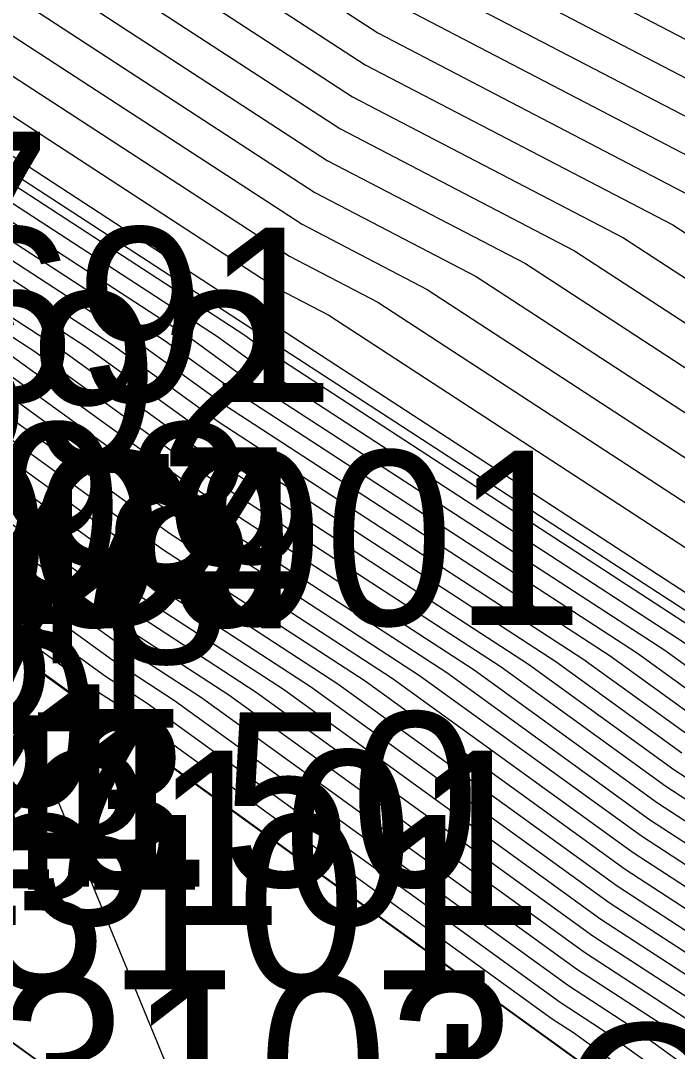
# Model space of a CAD drawing. Extents: x 2188792 to 2191981, y 386090 to 389710.
# Drawn here: x 2190328.2 to 2190337.62, y 387889.8 to 387904.58 of the extents above; entities that cross this region are included whole.
import ezdxf

# ---------------------------------------------------------------- set-up
doc = ezdxf.new("R2010")
doc.units = 0
for name, color, linetype in [('DTM Contours Major', 7, 'Continuous'), ('DTM Contours Minor', 7, 'Continuous'), ('Exist Roads EOT Cogo Elevation', 7, 'Continuous'), ('Exist Roads EOT Cogo Number', 7, 'Continuous'), ('Exist Structure Major Bridge Seam Cogo Comment', 7, 'Continuous'), ('Exist Structure Major Bridge Seam Cogo Elevation', 7, 'Continuous'), ('Exist Structure Major Bridge Seam Cogo Number', 7, 'Continuous'), ('Exist Structure Major Bridge WW Cogo Elevation', 7, 'Continuous'), ('Exist Structure Major Bridge WW Cogo Number', 7, 'Continuous'), ('Exist Structure Major Deck Tunnel Box Culvert Cogo Comment', 7, 'Continuous'), ('Exist Structure Major Deck Tunnel Box Culvert Cogo Elevation', 7, 'Continuous'), ('Exist Structure Major Deck Tunnel Box Culvert Cogo Number', 7, 'Continuous'), ('PH Exist DTM Breakline', 7, 'Continuous')]:
    doc.layers.add(name, color=color, linetype=linetype)

msp = doc.modelspace()

# ---------------------------------------------------------------- linework, layer by layer
at = {"layer": 'DTM Contours Major'}
for points in [[(2190291.696, 387902.783), (2190297.058, 387904.809), (2190298.027, 387911.316), (2190300.607, 387909.885), (2190303.76, 387908.036), (2190305.181, 387907.778), (2190307.935, 387909.467), (2190307.977, 387909.483), (2190308.03, 387909.494), (2190311.977, 387911.938), (2190312.33, 387912.104), (2190316.691, 387913.993), (2190317.212, 387914.16), (2190317.712, 387913.985), (2190318.455, 387913.795), (2190324.096, 387910.826), (2190326.049, 387909.554), (2190331.855, 387906.514), (2190333.682, 387905.323), (2190339.664, 387902.208)], [(2190290.916, 387895.537), (2190296.476, 387899.625), (2190296.791, 387899.999), (2190300.723, 387902.892), (2190301.429, 387903.805), (2190304.711, 387905.78), (2190305.177, 387906.274), (2190308.547, 387908.341), (2190308.879, 387908.462), (2190309.286, 387908.553), (2190312.167, 387910.336), (2190313.337, 387910.887), (2190316.213, 387912.132), (2190316.557, 387912.243), (2190317.819, 387911.801), (2190318.239, 387911.693), (2190321.418, 387910.02), (2190325.498, 387907.362), (2190328.767, 387905.65), (2190332.779, 387903.036), (2190336.142, 387901.284), (2190340.082, 387898.716)], [(2190295.661, 387895.289), (2190298.489, 387898.657), (2190301.329, 387900.747), (2190303.185, 387903.146), (2190305.582, 387904.589), (2190306.549, 387905.614), (2190309.159, 387907.215), (2190309.78, 387907.442), (2190310.543, 387907.611), (2190312.357, 387908.734), (2190314.344, 387909.67), (2190315.735, 387910.272), (2190315.902, 387910.326), (2190317.927, 387909.616), (2190318.022, 387909.591), (2190318.74, 387909.213), (2190324.948, 387905.169), (2190325.679, 387904.787), (2190331.876, 387900.748), (2190332.62, 387900.36), (2190338.807, 387896.327)], [(2190294.657, 387890.254), (2190296.123, 387892.07), (2190296.403, 387892.461), (2190298.446, 387895.241), (2190300.187, 387897.315), (2190301.936, 387898.601), (2190304.941, 387902.488), (2190306.454, 387903.398), (2190307.922, 387904.954), (2190309.772, 387906.089), (2190310.682, 387906.421), (2190311.799, 387906.669), (2190312.547, 387907.132), (2190315.072, 387908.321), (2190315.293, 387908.458), (2190315.302, 387908.461), (2190317.7, 387908.248), (2190323.501, 387904.473), (2190324.478, 387903.765), (2190330.273, 387899.993), (2190331.255, 387899.283), (2190337.045, 387895.514), (2190338.031, 387894.799)], [(2190309.294, 387904.295), (2190310.384, 387904.963), (2190311.583, 387905.401), (2190312.434, 387905.59), (2190312.827, 387905.726), (2190312.944, 387905.822), (2190315.372, 387907.332), (2190315.534, 387907.377), (2190317.334, 387907.217), (2190321.691, 387904.381), (2190324.04, 387902.681), (2190328.392, 387899.848), (2190330.745, 387898.144), (2190335.092, 387895.315), (2190337.45, 387893.607), (2190341.792, 387890.781)], [(2190309.272, 387902.156), (2190310.667, 387903.635), (2190310.996, 387903.837), (2190311.614, 387904.063), (2190312.485, 387904.489), (2190313.319, 387904.778), (2190313.828, 387905.195), (2190315.451, 387906.205), (2190315.765, 387906.292), (2190316.969, 387906.185), (2190319.881, 387904.29), (2190323.603, 387901.596), (2190326.511, 387899.703), (2190330.236, 387897.005), (2190333.14, 387895.115), (2190336.869, 387892.415), (2190339.769, 387890.527)], [(2190291.704, 387875.198), (2190299.132, 387885.165), (2190301.738, 387889.014), (2190304.732, 387893.286), (2190306.066, 387895.541), (2190306.817, 387896.962), (2190309.719, 387900.675), (2190310.203, 387900.87), (2190311.527, 387902.331), (2190311.724, 387902.534), (2190312.348, 387903.175), (2190313.388, 387903.684), (2190313.81, 387903.83), (2190314.712, 387904.569), (2190315.53, 387905.078), (2190315.996, 387905.208), (2190316.603, 387905.154), (2190318.072, 387904.199), (2190323.165, 387900.511), (2190324.63, 387899.557), (2190329.727, 387895.867), (2190331.188, 387894.916), (2190336.288, 387891.223), (2190337.745, 387890.274)], [(2190322.749, 387899.412), (2190329.218, 387894.728), (2190329.235, 387894.717), (2190335.707, 387890.031), (2190335.722, 387890.021), (2190342.196, 387885.333)], [(2190325.028, 387892.13), (2190331.04, 387887.8), (2190328.396, 387894.228), (2190323.216, 387897.824)]]:
    msp.add_lwpolyline(points, dxfattribs=at)
at = {"layer": 'DTM Contours Minor'}
for points in [[(2190295.618, 387918.689), (2190300.874, 387915.774), (2190302.958, 387914.551), (2190306.265, 387913.95), (2190308.03, 387913.549), (2190311.442, 387912.295), (2190311.901, 387912.579), (2190311.927, 387912.591), (2190316.882, 387914.737), (2190317.475, 387914.927), (2190317.668, 387914.859), (2190318.542, 387914.636), (2190325.167, 387911.149), (2190326.269, 387910.431), (2190333.09, 387906.859), (2190334.043, 387906.238), (2190341.073, 387902.578)], [(2190295.351, 387905.12), (2190296.823, 387915.003), (2190300.74, 387912.83), (2190303.359, 387911.294), (2190307.513, 387910.538), (2190307.884, 387910.454), (2190308.6, 387910.191), (2190311.939, 387912.259), (2190312.128, 387912.348), (2190316.787, 387914.365), (2190317.344, 387914.544), (2190317.69, 387914.422), (2190318.499, 387914.215), (2190324.632, 387910.987), (2190326.159, 387909.992), (2190332.473, 387906.687), (2190333.863, 387905.781), (2190340.368, 387902.393)], [(2190292.733, 387902.219), (2190298.766, 387904.498), (2190299.232, 387907.63), (2190300.474, 387906.941), (2190302.442, 387905.787), (2190304.014, 387906.733), (2190304.079, 387906.801), (2190308.057, 387909.242), (2190308.158, 387909.279), (2190308.281, 387909.306), (2190312.015, 387911.618), (2190312.531, 387911.861), (2190316.596, 387913.621), (2190317.081, 387913.777), (2190317.733, 387913.548), (2190318.412, 387913.375), (2190323.561, 387910.665), (2190325.939, 387909.115), (2190331.237, 387906.341), (2190333.501, 387904.866), (2190338.96, 387902.024)], [(2190293.77, 387901.654), (2190300.261, 387904.107), (2190300.359, 387904.179), (2190300.375, 387904.2), (2190304.188, 387906.494), (2190304.353, 387906.669), (2190308.18, 387909.017), (2190308.338, 387909.075), (2190308.532, 387909.118), (2190312.053, 387911.297), (2190312.733, 387911.617), (2190316.5, 387913.249), (2190316.95, 387913.393), (2190317.755, 387913.111), (2190318.369, 387912.954), (2190323.025, 387910.504), (2190325.829, 387908.677), (2190330.62, 387906.168), (2190333.321, 387904.408), (2190338.255, 387901.839)], [(2190294.807, 387901.09), (2190299.037, 387902.689), (2190300.48, 387903.75), (2190300.726, 387904.069), (2190304.362, 387906.256), (2190304.628, 387906.538), (2190308.302, 387908.792), (2190308.518, 387908.87), (2190308.783, 387908.929), (2190312.091, 387910.977), (2190312.934, 387911.374), (2190316.404, 387912.877), (2190316.819, 387913.01), (2190317.776, 387912.675), (2190318.325, 387912.534), (2190322.489, 387910.342), (2190325.719, 387908.238), (2190330.002, 387905.996), (2190333.14, 387903.951), (2190337.551, 387901.654), (2190340.592, 387899.671)], [(2190290.468, 387896.84), (2190295.844, 387900.526), (2190297.813, 387901.27), (2190300.601, 387903.321), (2190301.078, 387903.937), (2190304.537, 387906.018), (2190304.902, 387906.406), (2190308.425, 387908.566), (2190308.699, 387908.666), (2190309.035, 387908.741), (2190312.129, 387910.657), (2190313.136, 387911.131), (2190316.309, 387912.505), (2190316.688, 387912.626), (2190317.798, 387912.238), (2190318.282, 387912.114), (2190321.954, 387910.181), (2190325.608, 387907.8), (2190329.385, 387905.823), (2190332.959, 387903.493), (2190336.846, 387901.469), (2190340.337, 387899.194)], [(2190294.371, 387896.444), (2190297.13, 387899.731), (2190300.844, 387902.463), (2190301.78, 387903.673), (2190304.885, 387905.542), (2190305.451, 387906.142), (2190308.67, 387908.116), (2190309.059, 387908.258), (2190309.537, 387908.364), (2190312.205, 387910.016), (2190313.539, 387910.644), (2190316.118, 387911.76), (2190316.426, 387911.86), (2190317.841, 387911.364), (2190318.195, 387911.273), (2190320.883, 387909.858), (2190325.388, 387906.923), (2190328.149, 387905.477), (2190332.598, 387902.578), (2190335.438, 387901.1), (2190339.827, 387898.238)], [(2190293.989, 387895.318), (2190297.47, 387899.463), (2190300.965, 387902.034), (2190302.131, 387903.542), (2190305.06, 387905.304), (2190305.726, 387906.01), (2190308.792, 387907.891), (2190309.239, 387908.054), (2190309.789, 387908.176), (2190312.243, 387909.695), (2190313.74, 387910.4), (2190316.022, 387911.388), (2190316.295, 387911.476), (2190317.863, 387910.927), (2190318.152, 387910.853), (2190320.347, 387909.697), (2190325.278, 387906.485), (2190327.532, 387905.305), (2190332.418, 387902.121), (2190334.733, 387900.915), (2190339.572, 387897.76)], [(2190294.547, 387895.308), (2190297.81, 387899.194), (2190301.087, 387901.605), (2190302.482, 387903.41), (2190305.234, 387905.065), (2190306, 387905.878), (2190308.914, 387907.666), (2190309.42, 387907.85), (2190310.04, 387907.988), (2190312.281, 387909.375), (2190313.941, 387910.157), (2190315.926, 387911.016), (2190316.164, 387911.093), (2190317.884, 387910.49), (2190318.109, 387910.432), (2190319.811, 387909.536), (2190325.168, 387906.046), (2190326.914, 387905.132), (2190332.237, 387901.663), (2190334.029, 387900.73), (2190339.317, 387897.283)], [(2190295.104, 387895.298), (2190298.149, 387898.926), (2190301.208, 387901.176), (2190302.834, 387903.278), (2190305.408, 387904.827), (2190306.275, 387905.746), (2190309.037, 387907.44), (2190309.6, 387907.646), (2190310.291, 387907.799), (2190312.319, 387909.055), (2190314.143, 387909.913), (2190315.831, 387910.644), (2190316.033, 387910.709), (2190317.906, 387910.053), (2190318.065, 387910.012), (2190319.276, 387909.375), (2190325.058, 387905.608), (2190326.296, 387904.959), (2190332.056, 387901.205), (2190333.325, 387900.545), (2190339.062, 387896.805)], [(2190295.12, 387893.785), (2190296.218, 387895.279), (2190298.829, 387898.389), (2190301.451, 387900.318), (2190303.536, 387903.015), (2190305.757, 387904.351), (2190306.824, 387905.482), (2190309.282, 387906.99), (2190309.961, 387907.238), (2190310.794, 387907.423), (2190312.395, 387908.414), (2190314.546, 387909.426), (2190315.64, 387909.9), (2190315.77, 387909.942), (2190317.949, 387909.179), (2190317.979, 387909.171), (2190318.205, 387909.052), (2190324.837, 387904.731), (2190325.061, 387904.614), (2190331.695, 387900.29), (2190331.916, 387900.175), (2190338.552, 387895.85)], [(2190295.441, 387893.454), (2190296.775, 387895.27), (2190299.168, 387898.12), (2190301.572, 387899.889), (2190303.887, 387902.883), (2190305.931, 387904.113), (2190307.098, 387905.35), (2190309.404, 387906.765), (2190310.141, 387907.034), (2190311.045, 387907.234), (2190312.433, 387908.093), (2190314.747, 387909.183), (2190315.544, 387909.528), (2190315.639, 387909.559), (2190317.511, 387908.903), (2190317.919, 387908.867), (2190324.586, 387904.528), (2190324.74, 387904.416), (2190331.402, 387900.081), (2190331.56, 387899.966), (2190338.216, 387895.633)], [(2190295.762, 387893.123), (2190297.332, 387895.26), (2190299.508, 387897.852), (2190301.693, 387899.459), (2190304.238, 387902.751), (2190306.105, 387903.874), (2190307.373, 387905.218), (2190309.527, 387906.54), (2190310.321, 387906.83), (2190311.297, 387907.046), (2190312.471, 387907.773), (2190314.949, 387908.94), (2190315.449, 387909.156), (2190315.508, 387909.175), (2190316.682, 387908.764), (2190317.846, 387908.66), (2190324.224, 387904.509), (2190324.653, 387904.199), (2190331.025, 387900.052), (2190331.458, 387899.738), (2190337.826, 387895.594)], [(2190295.773, 387892.361), (2190296.082, 387892.792), (2190297.889, 387895.251), (2190299.848, 387897.583), (2190301.815, 387899.03), (2190304.589, 387902.619), (2190306.28, 387903.636), (2190307.647, 387905.086), (2190309.649, 387906.314), (2190310.501, 387906.625), (2190311.548, 387906.858), (2190312.509, 387907.453), (2190315.15, 387908.696), (2190315.353, 387908.784), (2190315.377, 387908.792), (2190315.854, 387908.625), (2190317.773, 387908.454), (2190323.863, 387904.491), (2190324.565, 387903.982), (2190330.649, 387900.023), (2190331.356, 387899.51), (2190337.435, 387895.554), (2190338.147, 387895.038)], [(2190295.157, 387890.149), (2190296.472, 387891.779), (2190296.724, 387892.13), (2190299.003, 387895.232), (2190300.527, 387897.047), (2190302.057, 387898.172), (2190305.292, 387902.356), (2190306.628, 387903.16), (2190308.196, 387904.822), (2190309.894, 387905.864), (2190310.862, 387906.217), (2190312.05, 387906.481), (2190312.585, 387906.812), (2190314.39, 387907.662), (2190315.309, 387908.233), (2190315.349, 387908.244), (2190317.627, 387908.042), (2190323.139, 387904.454), (2190324.39, 387903.548), (2190329.897, 387899.964), (2190331.153, 387899.055), (2190336.654, 387895.474), (2190337.915, 387894.561)], [(2190295.657, 387890.044), (2190296.822, 387891.488), (2190297.045, 387891.799), (2190299.56, 387895.222), (2190300.866, 387896.778), (2190302.179, 387897.743), (2190305.643, 387902.224), (2190306.802, 387902.922), (2190308.471, 387904.691), (2190310.016, 387905.639), (2190311.042, 387906.013), (2190312.302, 387906.293), (2190312.623, 387906.492), (2190313.708, 387907.002), (2190315.324, 387908.008), (2190315.395, 387908.027), (2190317.554, 387907.835), (2190322.777, 387904.436), (2190324.303, 387903.331), (2190329.521, 387899.935), (2190331.051, 387898.827), (2190336.264, 387895.434), (2190337.799, 387894.323)], [(2190292.78, 387885.583), (2190296.156, 387889.939), (2190297.171, 387891.197), (2190297.366, 387891.468), (2190300.117, 387895.212), (2190301.206, 387896.51), (2190302.3, 387897.314), (2190305.994, 387902.092), (2190306.977, 387902.684), (2190308.745, 387904.559), (2190310.139, 387905.414), (2190311.223, 387905.809), (2190312.553, 387906.104), (2190312.661, 387906.171), (2190313.026, 387906.343), (2190315.34, 387907.782), (2190315.441, 387907.81), (2190317.481, 387907.629), (2190322.415, 387904.418), (2190324.215, 387903.114), (2190329.144, 387899.906), (2190330.949, 387898.6), (2190335.873, 387895.394), (2190337.683, 387894.084)], [(2190309.02, 387904.427), (2190310.261, 387905.188), (2190311.403, 387905.605), (2190312.599, 387905.87), (2190312.729, 387905.915), (2190312.768, 387905.947), (2190315.356, 387907.557), (2190315.487, 387907.594), (2190317.408, 387907.423), (2190322.053, 387904.4), (2190324.128, 387902.898), (2190328.768, 387899.877), (2190330.847, 387898.372), (2190335.483, 387895.354), (2190337.566, 387893.846), (2190342.197, 387890.831)], [(2190309.569, 387904.163), (2190310.506, 387904.738), (2190311.764, 387905.197), (2190312.269, 387905.309), (2190312.925, 387905.536), (2190313.121, 387905.696), (2190315.388, 387907.106), (2190315.58, 387907.16), (2190317.261, 387907.01), (2190321.329, 387904.363), (2190323.953, 387902.464), (2190328.016, 387899.819), (2190330.644, 387897.916), (2190334.702, 387895.275), (2190337.334, 387893.369), (2190341.388, 387890.73)], [(2190309.843, 387904.031), (2190310.629, 387904.513), (2190311.944, 387904.993), (2190312.103, 387905.028), (2190313.024, 387905.346), (2190313.298, 387905.571), (2190315.403, 387906.881), (2190315.626, 387906.943), (2190317.188, 387906.804), (2190320.967, 387904.345), (2190323.865, 387902.247), (2190327.64, 387899.79), (2190330.542, 387897.689), (2190334.311, 387895.235), (2190337.218, 387893.13), (2190340.983, 387890.679)], [(2190307.848, 387901.493), (2190310.118, 387903.899), (2190310.751, 387904.288), (2190311.939, 387904.721), (2190312.124, 387904.812), (2190313.122, 387905.157), (2190313.475, 387905.446), (2190315.419, 387906.655), (2190315.673, 387906.726), (2190317.115, 387906.598), (2190320.605, 387904.326), (2190323.778, 387902.03), (2190327.263, 387899.761), (2190330.44, 387897.461), (2190333.921, 387895.195), (2190337.102, 387892.892), (2190340.578, 387890.629)], [(2190308.354, 387901.606), (2190310.392, 387903.767), (2190310.873, 387904.062), (2190311.777, 387904.392), (2190312.305, 387904.651), (2190313.22, 387904.967), (2190313.651, 387905.321), (2190315.435, 387906.43), (2190315.719, 387906.509), (2190317.042, 387906.392), (2190320.243, 387904.308), (2190323.69, 387901.813), (2190326.887, 387899.732), (2190330.338, 387897.233), (2190333.531, 387895.155), (2190336.985, 387892.653), (2190340.174, 387890.578)], [(2190308.802, 387901.174), (2190310.19, 387902.707), (2190310.941, 387903.503), (2190311.118, 387903.612), (2190311.451, 387903.733), (2190312.666, 387904.328), (2190313.417, 387904.588), (2190314.005, 387905.07), (2190315.467, 387905.979), (2190315.811, 387906.076), (2190316.896, 387905.979), (2190319.52, 387904.272), (2190323.515, 387901.379), (2190326.135, 387899.674), (2190330.134, 387896.778), (2190332.75, 387895.075), (2190336.753, 387892.177), (2190339.364, 387890.477)], [(2190309.152, 387901.098), (2190311.108, 387903.258), (2190311.216, 387903.371), (2190311.241, 387903.387), (2190311.288, 387903.404), (2190312.847, 387904.167), (2190313.515, 387904.399), (2190314.182, 387904.945), (2190315.483, 387905.754), (2190315.858, 387905.859), (2190316.823, 387905.773), (2190319.158, 387904.253), (2190323.428, 387901.162), (2190325.759, 387899.645), (2190330.032, 387896.55), (2190332.359, 387895.036), (2190336.637, 387891.938), (2190338.959, 387890.426)], [(2190294.694, 387880.555), (2190299.286, 387886.717), (2190300.897, 387889.097), (2190304.21, 387893.824), (2190305.162, 387895.433), (2190305.699, 387896.447), (2190309.169, 387900.888), (2190309.502, 387901.022), (2190311.339, 387903.05), (2190311.397, 387903.109), (2190311.581, 387903.298), (2190313.027, 387904.006), (2190313.613, 387904.209), (2190314.358, 387904.819), (2190315.498, 387905.529), (2190315.904, 387905.642), (2190316.75, 387905.567), (2190318.796, 387904.235), (2190323.34, 387900.945), (2190325.382, 387899.616), (2190329.931, 387896.322), (2190331.969, 387894.996), (2190336.52, 387891.7), (2190338.555, 387890.376)], [(2190293.199, 387877.876), (2190299.209, 387885.941), (2190301.317, 387889.055), (2190304.471, 387893.555), (2190305.614, 387895.487), (2190306.258, 387896.705), (2190309.444, 387900.782), (2190309.853, 387900.946), (2190311.433, 387902.69), (2190311.561, 387902.822), (2190311.965, 387903.236), (2190313.208, 387903.845), (2190313.712, 387904.019), (2190314.535, 387904.694), (2190315.514, 387905.303), (2190315.95, 387905.425), (2190316.676, 387905.36), (2190318.434, 387904.217), (2190323.253, 387900.728), (2190325.006, 387899.586), (2190329.829, 387896.095), (2190331.578, 387894.956), (2190336.404, 387891.461), (2190338.15, 387890.325)], [(2190307.377, 387897.219), (2190309.995, 387900.569), (2190310.554, 387900.794), (2190311.621, 387901.972), (2190311.888, 387902.246), (2190312.732, 387903.113), (2190313.569, 387903.523), (2190313.908, 387903.64), (2190314.889, 387904.444), (2190315.546, 387904.852), (2190316.043, 387904.991), (2190316.53, 387904.948), (2190317.71, 387904.18), (2190323.078, 387900.294), (2190324.254, 387899.528), (2190329.625, 387895.639), (2190330.797, 387894.876), (2190336.172, 387890.984), (2190337.341, 387890.224), (2190342.718, 387886.329)], [(2190307.936, 387897.476), (2190310.27, 387900.463), (2190310.904, 387900.718), (2190311.715, 387901.612), (2190312.051, 387901.959), (2190313.116, 387903.051), (2190313.75, 387903.362), (2190314.007, 387903.451), (2190315.065, 387904.318), (2190315.562, 387904.627), (2190316.089, 387904.774), (2190316.457, 387904.742), (2190317.348, 387904.162), (2190322.99, 387900.077), (2190323.878, 387899.499), (2190329.523, 387895.411), (2190330.407, 387894.836), (2190336.056, 387890.746), (2190336.936, 387890.173), (2190342.588, 387886.08)], [(2190308.495, 387897.733), (2190310.545, 387900.357), (2190311.254, 387900.642), (2190311.808, 387901.253), (2190312.215, 387901.671), (2190313.499, 387902.99), (2190313.93, 387903.201), (2190314.105, 387903.261), (2190315.242, 387904.193), (2190315.578, 387904.402), (2190316.135, 387904.558), (2190316.384, 387904.535), (2190316.986, 387904.144), (2190322.903, 387899.86), (2190323.501, 387899.47), (2190329.421, 387895.184), (2190330.016, 387894.796), (2190335.939, 387890.508), (2190336.531, 387890.122), (2190342.457, 387885.831)], [(2190309.055, 387897.99), (2190310.821, 387900.25), (2190311.605, 387900.565), (2190311.902, 387900.894), (2190312.378, 387901.383), (2190313.883, 387902.928), (2190314.111, 387903.039), (2190314.203, 387903.071), (2190315.419, 387904.068), (2190315.593, 387904.176), (2190316.181, 387904.341), (2190316.311, 387904.329), (2190316.624, 387904.125), (2190322.815, 387899.643), (2190323.125, 387899.441), (2190329.319, 387894.956), (2190329.626, 387894.757), (2190335.823, 387890.269), (2190336.126, 387890.072), (2190342.327, 387885.582)]]:
    msp.add_lwpolyline(points, dxfattribs=at)
at = {"layer": 'PH Exist DTM Breakline'}
for points in [[(2190352.11, 387886.777), (2190345.279, 387891.217), (2190338.449, 387895.657), (2190331.619, 387900.098), (2190324.789, 387904.538), (2190317.959, 387908.978), (2190315.288, 387908.53), (2190312.68, 387906.009), (2190312.027, 387904.898), (2190311.261, 387903.349), (2190312.011, 387900.477)], [(2190312.528, 387901.12), (2190318.159, 387897.115), (2190324.973, 387892.188), (2190331.786, 387887.26), (2190338.6, 387882.333), (2190345.413, 387877.406), (2190352.227, 387872.478), (2190352.734, 387873.706), (2190352.561, 387876.54), (2190351.413, 387878.283), (2190348.681, 387880.627), (2190342.191, 387885.323), (2190335.701, 387890.019), (2190329.211, 387894.714), (2190322.721, 387899.41), (2190316.232, 387904.106), (2190315.611, 387903.932), (2190314.313, 387902.859), (2190312.528, 387901.12)]]:
    msp.add_lwpolyline(points, dxfattribs=at)

# ---------------------------------------------------------------- texts
at = {"layer": 'Exist Roads EOT Cogo Elevation'}
msp.add_text('57.50', height=2.5, dxfattribs=at).set_placement((2190326.421, 387892.165))
at = {"layer": 'Exist Roads EOT Cogo Number'}
msp.add_text('LC901', height=2.5, dxfattribs=at).set_placement((2190326.421, 387895.915))
at = {"layer": 'Exist Structure Major Bridge Seam Cogo Comment'}
msp.add_text('*BL3103', height=2.5, dxfattribs=at).set_placement((2190322.499, 387888.37))
at = {"layer": 'Exist Structure Major Bridge Seam Cogo Elevation'}
msp.add_text('57.41', height=2.5, dxfattribs=at).set_placement((2190322.499, 387892.12))
at = {"layer": 'Exist Structure Major Bridge Seam Cogo Number'}
for s, p in [('LC974', (2190322.499, 387895.87)), ('LC975', (2190334.036, 387887.697))]:
    msp.add_text(s, height=2.5, dxfattribs=at).set_placement(p)
at = {"layer": 'Exist Structure Major Bridge WW Cogo Elevation'}
for s, p in [('58.21', (2190321.688, 387892.566)), ('58.23', (2190322.269, 387892.143))]:
    msp.add_text(s, height=2.5, dxfattribs=at).set_placement(p)
at = {"layer": 'Exist Structure Major Bridge WW Cogo Number'}
for s, p in [('LC737', (2190318.799, 387900.49)), ('LC698', (2190321.688, 387896.316)), ('LC699', (2190322.269, 387895.893)), ('LC697', (2190318.974, 387893.924)), ('LC700', (2190319.482, 387893.315))]:
    msp.add_text(s, height=2.5, dxfattribs=at).set_placement(p)
at = {"layer": 'Exist Structure Major Deck Tunnel Box Culvert Cogo Comment'}
for s, p in [('*BL3101', (2190322.854, 387891.616)), ('*EL3101', (2190322.189, 387890.693))]:
    msp.add_text(s, height=2.5, dxfattribs=at).set_placement(p)
at = {"layer": 'Exist Structure Major Deck Tunnel Box Culvert Cogo Elevation'}
for s, p in [('55.48', (2190322.854, 387895.366)), ('55.51', (2190322.189, 387894.443))]:
    msp.add_text(s, height=2.5, dxfattribs=at).set_placement(p)
at = {"layer": 'Exist Structure Major Deck Tunnel Box Culvert Cogo Number'}
for s, p in [('LC691', (2190322.854, 387899.116)), ('LC692', (2190322.189, 387898.193))]:
    msp.add_text(s, height=2.5, dxfattribs=at).set_placement(p)

doc.saveas('drawing.dxf')
